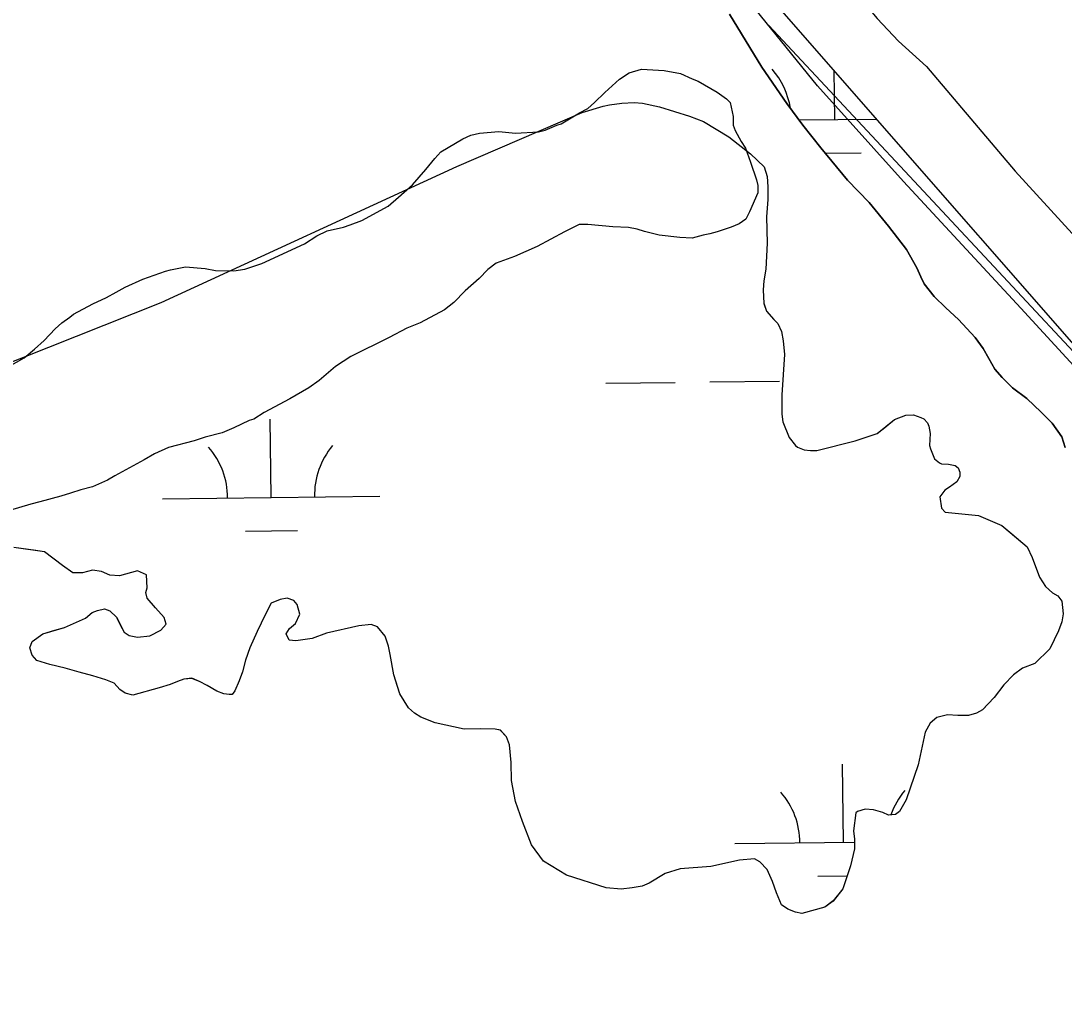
# Model space of a CAD drawing. Extents: x 3694830 to 3732949, y 415201 to 440970.
# Drawn here: x 3705640.2 to 3706120.3, y 432024.2 to 432474.8 of the extents above; entities that cross this region are included whole.
import ezdxf

# ---------------------------------------------------------------- set-up
doc = ezdxf.new("R2010")
doc.units = 0
for name, color, linetype in [('V-LEVE-TOET', 7, 'Continuous'), ('V-SITE-VEGE', 7, 'Continuous'), ('V-TOPO-SHOR', 7, 'Continuous'), ('V-WETL-SWMP', 7, 'Continuous')]:
    doc.layers.add(name, color=color, linetype=linetype)

msp = doc.modelspace()

# ---------------------------------------------------------------- linework, layer by layer
at = {"layer": 'V-LEVE-TOET'}
for points in [[(3705670.77, 432874.04), (3705740.9, 432799.16), (3705796.58, 432738.42), (3705816.82, 432721.76), (3705836.63, 432702.2), (3705851.46, 432681.83), (3705899.32, 432631.9), (3705993.76, 432524.17), (3706034.17, 432475.93), (3706044.07, 432465.53), (3706056.86, 432453.87), (3706071.29, 432436.82), (3706097.69, 432405.63), (3706166.57, 432330.33)], [(3706164.67, 432272.73), (3706100.32, 432342.63), (3706046.28, 432400.87), (3706006.68, 432444.97), (3705968.76, 432491.95), (3705912.68, 432556.84), (3705833.46, 432640.05), (3705753.46, 432731.56), (3705668.08, 432825.99)]]:
    msp.add_lwpolyline(points, dxfattribs=at)
at = {"layer": 'V-SITE-VEGE'}
for points in [[(3705632.18, 432314.32), (3705641.66, 432319.69), (3705646.41, 432323.72), (3705650.82, 432327.76), (3705655.91, 432333.15), (3705658.96, 432335.84), (3705662.7, 432338.53), (3705664.39, 432339.87), (3705673.2, 432344.57), (3705679.63, 432347.58), (3705684.04, 432349.92), (3705688.1, 432352.27), (3705696.23, 432355.96), (3705706.72, 432359.63), (3705709.09, 432360.29), (3705715.85, 432361.62), (3705724.97, 432360.9), (3705729.7, 432359.87), (3705738.15, 432359.84), (3705743.22, 432360.49), (3705751.01, 432363.16), (3705770.65, 432372.2), (3705776.41, 432375.89), (3705781.15, 432378.24), (3705788.59, 432379.9), (3705791.64, 432380.89), (3705797.05, 432382.9), (3705809.24, 432389.61), (3705814, 432393.64), (3705820.44, 432399.36), (3705826.55, 432406.43), (3705830.63, 432411.48), (3705833.35, 432414.51), (3705843.51, 432420.55), (3705847.24, 432422.23), (3705851.29, 432423.22), (3705860.08, 432423.86), (3705867.85, 432423.15), (3705878.33, 432423.78), (3705881.38, 432424.45), (3705886.8, 432426.79), (3705888.83, 432427.46), (3705897.3, 432432.49), (3705901.02, 432434.5), (3705904.08, 432437.19), (3705908.83, 432441.9), (3705915.61, 432447.96), (3705920.02, 432450.98), (3705925.77, 432452.64), (3705936.24, 432451.92), (3705943.67, 432450.54), (3705949.07, 432448.15)], [(3705949.07, 432448.15), (3705951.77, 432447.12), (3705960.54, 432442.02), (3705964.92, 432438.96), (3705966.6, 432437.26), (3705967.92, 432430.84), (3705967.91, 432426.78), (3705968.91, 432424.41), (3705971.59, 432419.33), (3705973.61, 432416.28), (3705975.95, 432409.85), (3705978.61, 432401.72), (3705979.28, 432399.02), (3705979.26, 432395.64), (3705975.51, 432386.87), (3705973.8, 432383.49), (3705970.75, 432381.48), (3705967.03, 432379.81), (3705960.6, 432377.81), (3705957.22, 432376.81), (3705954.17, 432376.15), (3705949.1, 432374.82), (3705943.35, 432375.18), (3705933.89, 432376.23), (3705927.14, 432377.95), (3705923.77, 432378.98), (3705919.71, 432379.67), (3705912.62, 432380.04), (3705901.13, 432381.1), (3705897.08, 432381.12), (3705890.31, 432377.77), (3705877.77, 432371.06), (3705867.27, 432366.38), (3705858.81, 432363.37), (3705855.08, 432360.35), (3705851.01, 432356.31), (3705844.56, 432350.59), (3705839.47, 432345.21), (3705835.06, 432341.85), (3705823.89, 432335.81), (3705817.79, 432333.47), (3705809.66, 432329.11), (3705792.05, 432320.4), (3705784.94, 432315.7), (3705777.48, 432309.31), (3705772.73, 432305.95), (3705763.92, 432300.92), (3705752.06, 432294.55), (3705747.32, 432291.53), (3705745.29, 432290.86), (3705738.18, 432287.51), (3705732.76, 432285.17), (3705724.98, 432283.17), (3705719.9, 432281.51), (3705708.06, 432278.52), (3705701.63, 432275.5), (3705696.88, 432272.82), (3705683.33, 432265.44), (3705679.95, 432263.43), (3705673.17, 432260.41), (3705667.76, 432259.08), (3705663.02, 432257.41), (3705658.62, 432256.08), (3705648.81, 432253.42), (3705644.75, 432252.42), (3705634.94, 432249.42)]]:
    msp.add_lwpolyline(points, dxfattribs=at)
at = {"layer": 'V-TOPO-SHOR'}
for p, q in [((3705981.15, 432453.58), (3705966.29, 432477.9)), ((3705992.64, 432436.79), (3705981.15, 432453.58)), ((3705999.98, 432426.79), (3705992.64, 432436.79)), ((3706008.3, 432416.39), (3705999.98, 432426.79)), ((3706020.6, 432401.58), (3706008.3, 432416.39)), ((3706030.53, 432391.17), (3706020.6, 432401.58)), ((3706039.45, 432380.37), (3706030.53, 432391.17)), ((3706047.78, 432369.57), (3706039.45, 432380.37)), ((3706052.53, 432361.18), (3706047.78, 432369.57)), ((3706054.3, 432356.98), (3706052.53, 432361.18)), ((3706055.89, 432353.79), (3706054.3, 432356.98)), ((3706060.45, 432347.99), (3706055.89, 432353.79)), ((3706065.81, 432342.78), (3706060.45, 432347.99)), ((3706071.57, 432337.37), (3706065.81, 432342.78)), ((3706079.31, 432329.17), (3706071.57, 432337.37)), ((3706083.07, 432323.97), (3706079.31, 432329.17)), ((3706085.64, 432319.37), (3706083.07, 432323.97)), ((3706088.41, 432314.57), (3706085.64, 432319.37)), ((3706091.79, 432310.77), (3706088.41, 432314.57)), ((3706096.55, 432305.97), (3706091.79, 432310.77)), ((3706103.11, 432300.96), (3706096.55, 432305.97)), ((3706109.66, 432294.75), (3706103.11, 432300.96)), ((3706114.82, 432289.74), (3706109.66, 432294.75)), ((3706119.18, 432283.34), (3706114.82, 432289.74)), ((3706120.76, 432278.55), (3706119.18, 432283.34))]:
    msp.add_line(p, q, dxfattribs=at)
for points in [[(3705984.42, 432472.76), (3706461.02, 431962.13), (3706512.08, 431894.04), (3706520.59, 431860), (3706503.57, 431808.93), (3706503.57, 431791.91), (3706435.48, 431757.87), (3705839.74, 431570.64), (3705737.62, 431536.6), (3705175.92, 431332.34), (3704580.17, 431136.6), (3704103.58, 430974.9)], [(3705471.63, 432224.11), (3705483.44, 432240.46), (3705488.53, 432246.31), (3705493.2, 432250.95), (3705531.36, 432273.66), (3705587.74, 432298.73), (3705704.75, 432345.2), (3705840.85, 432407.78), (3705898.45, 432432.64), (3705908.18, 432435.64), (3705911.02, 432436.23)], [(3705911.02, 432436.23), (3705916.69, 432437.02), (3705922.36, 432437.2), (3705926.2, 432436.98), (3705934.09, 432435.33), (3705947.84, 432431.02), (3705954.31, 432428.56), (3705966.02, 432421.42), (3705975.9, 432413.69), (3705982.15, 432407.59), (3705983.55, 432403.13), (3705983.94, 432398.47), (3705983.91, 432392.6), (3705983.27, 432384.71), (3705983.62, 432372.56), (3705982.96, 432360.62), (3705982.13, 432355.16), (3705981.71, 432351.11), (3705982.09, 432344.84), (3705983.29, 432341.18), (3705986.71, 432337.33), (3705988.53, 432335.49), (3705990.13, 432331.84), (3705990.92, 432327.59), (3705991.5, 432321.31), (3705990.41, 432302.69), (3705990.38, 432293.78), (3705990.77, 432290.34), (3705993.77, 432283.04), (3705996.59, 432279.39), (3705997.6, 432278.57), (3706000.63, 432277.34), (3706003.46, 432277.13), (3706006.5, 432277.12), (3706024.13, 432281.49), (3706034.27, 432284.89), (3706037.72, 432287.71), (3706042.19, 432291.34), (3706047.46, 432293.34), (3706050.91, 432293.53), (3706054.34, 432292.3), (3706055.75, 432291.68), (3706057.37, 432289.86), (3706057.97, 432288.23), (3706058.56, 432284.99), (3706058.34, 432279.33), (3706058.73, 432277.91), (3706060.54, 432273.24), (3706062.96, 432271.41), (3706063.77, 432271), (3706067, 432270.79), (3706070.04, 432270.17), (3706071.45, 432269.15), (3706072.25, 432267.12), (3706072.24, 432265.09), (3706070.82, 432262.67), (3706067.57, 432260.26), (3706065.33, 432258.85), (3706063.09, 432255.82), (3706063.88, 432250.55), (3706065.49, 432248.73), (3706080.87, 432247.24), (3706091.58, 432242.54), (3706096.22, 432238.68), (3706103.28, 432232.78), (3706105.49, 432227.91), (3706108.89, 432218.78), (3706111.71, 432214.52), (3706114.93, 432211.67), (3706117.36, 432210.24), (3706119.17, 432207.81), (3706119.75, 432201.94), (3706119.13, 432198.29), (3706117.7, 432194.05), (3706113.61, 432185.77), (3706106.7, 432179.11), (3706101.02, 432176.91), (3706096.96, 432173.89), (3706092.49, 432169.26), (3706088.01, 432163.4), (3706085.16, 432160.38), (3706082.72, 432157.76), (3706079.88, 432156.15), (3706076.23, 432155.15), (3706071.37, 432155.17), (3706066.52, 432155.4), (3706061.65, 432154.2), (3706058.6, 432151.58), (3706056.36, 432147.54), (3706053.06, 432132.38), (3706047.52, 432116.41)], [(3705647.57, 432180.45), (3705645.35, 432182.89), (3705644.35, 432186.34), (3705645.38, 432189.17), (3705650.25, 432192.79), (3705655.73, 432194.39), (3705660.18, 432195.58), (3705669.92, 432199.99), (3705672.97, 432202.61), (3705675.4, 432203.41), (3705678.64, 432204.21), (3705681.07, 432203.39), (3705684.09, 432200.34), (3705685.9, 432196.89), (3705687.71, 432193.44), (3705689.93, 432192.01), (3705693.77, 432191.19), (3705699.44, 432191.77), (3705704.52, 432194.38), (3705706.95, 432197.21), (3705706.16, 432200.24), (3705702.13, 432204.72), (3705698.3, 432209.19), (3705697.71, 432211.82), (3705698.32, 432213.84), (3705697.94, 432219.92), (3705693.9, 432221.76), (3705685.59, 432219.36), (3705681.14, 432219.79), (3705677.3, 432221.42), (3705673.05, 432222.05), (3705668.59, 432220.85), (3705664.14, 432220.87), (3705659.29, 432224.13), (3705651.02, 432230.44), (3705646.97, 432231.06), (3705636.86, 432232.53)], [(3706047.52, 432116.41), (3706044.46, 432110.95), (3706042.64, 432109.54), (3706039.4, 432109.36), (3706036.77, 432110.58), (3706032.52, 432111.81), (3706028.68, 432112.03), (3706025.23, 432111.03), (3706024.42, 432110.43), (3706023.37, 432102.14), (3706023.76, 432098.29), (3706023.74, 432093.83), (3706021.89, 432085.95), (3706018.4, 432075.43), (3706013.92, 432069.78), (3706010.06, 432066.97), (3705999.52, 432063.97), (3705996.69, 432064.6), (3705993.06, 432066.03), (3705990.23, 432068.06), (3705987.82, 432073.54), (3705986.02, 432078.81), (3705983.62, 432084.29), (3705980.19, 432087.74), (3705977.77, 432089.17), (3705970.88, 432088.59), (3705957.71, 432085.61), (3705943.54, 432084.66), (3705936.64, 432082.46), (3705929.34, 432078.04), (3705926.09, 432076.64), (3705921.43, 432075.84), (3705916.37, 432075.26), (3705909.49, 432075.9), (3705891.29, 432081.64), (3705880.59, 432088.16), (3705875.16, 432095.68), (3705870.95, 432106.42), (3705867.75, 432115.55), (3705865.97, 432125.27), (3705865.8, 432133.57), (3705865.03, 432141.67), (3705863.63, 432145.33), (3705860.8, 432148.37), (3705858.38, 432148.79), (3705851.5, 432149.02), (3705844.21, 432148.85), (3705830.86, 432151.74), (3705824.19, 432154.4), (3705821.36, 432156.23), (3705818.54, 432158.67), (3705814.52, 432165.17), (3705813.32, 432169.02), (3705811.72, 432173.89), (3705810.14, 432183.21), (3705809.35, 432187.05), (3705807.75, 432191.72), (3705804.32, 432195.98), (3705801.29, 432197.01), (3705795.62, 432196.42), (3705780.83, 432193.04), (3705774.14, 432190.65), (3705766.64, 432189.46), (3705763.61, 432189.88), (3705762.2, 432192.72), (3705763.83, 432195.14), (3705766.47, 432197.56), (3705768.52, 432201.8), (3705767.32, 432206.26), (3705765.71, 432208.09), (3705762.68, 432209.12), (3705759.43, 432208.52), (3705755.38, 432206.92), (3705752.52, 432201.47), (3705748.85, 432193.79), (3705745.58, 432186.31), (3705743.53, 432180.65), (3705742.09, 432175.19), (3705740.65, 432171.15), (3705738.61, 432166.5), (3705737.39, 432164.89), (3705735.97, 432164.89), (3705733.54, 432165.11), (3705730.31, 432166.34), (3705725.87, 432168.98), (3705722.43, 432170.82), (3705718.79, 432172.25), (3705715.15, 432171.87), (3705712.31, 432170.87), (3705708.86, 432169.46), (3705703.79, 432167.86), (3705691.63, 432164.48), (3705688.2, 432165.5), (3705685.77, 432167.13), (3705683.15, 432169.98), (3705679.31, 432171.61), (3705673.25, 432173.46), (3705666.98, 432175.11), (3705660.51, 432176.96), (3705653.43, 432178.6), (3705647.57, 432180.45)]]:
    msp.add_lwpolyline(points, dxfattribs=at)
at = {"layer": 'V-WETL-SWMP'}
for p, q in [((3706014.68, 432429.43), (3706014.41, 432452.16)), ((3705998.19, 432429.23), (3706034.09, 432429.66)), ((3706010.33, 432413.94), (3706026.87, 432414.14)), ((3705909.28, 432308.09), (3705941.28, 432308.47)), ((3705957.28, 432308.66), (3705989.27, 432309.05)), ((3705755.3, 432255.51), (3705754.88, 432291.51)), ((3705705.31, 432254.91), (3705805.3, 432256.11)), ((3705743.49, 432239.94), (3705767.49, 432240.22)), ((3706018.65, 432096.78), (3706018.22, 432132.77)), ((3705968.66, 432096.18), (3706023.75, 432096.84)), ((3706006.84, 432081.2), (3706020.37, 432081.36))]:
    msp.add_line(p, q, dxfattribs=at)
for points in [[(3705274.77, 431361.79), (3705566.5, 431469.05), (3705812.1, 431543.49), (3706056.61, 431636.79), (3706311.71, 431726.51), (3706443.98, 431771.95), (3706493.64, 431802.4), (3706501.94, 431811.8), (3706506.71, 431825.93), (3706513.58, 431844.83), (3706516.57, 431855.29), (3706515.08, 431873.21), (3706494.17, 431909.05), (3706423.98, 431991.19), (3706226.86, 432209.22), (3705935.65, 432542.24), (3705727.63, 432759.67), (3705434.11, 433065.17)], [(3705966.29, 432477.9), (3705981.15, 432453.58), (3705992.64, 432436.79), (3705999.98, 432426.79), (3706008.3, 432416.39), (3706020.6, 432401.58), (3706030.53, 432391.17), (3706039.45, 432380.37), (3706047.78, 432369.57), (3706052.53, 432361.18), (3706054.3, 432356.98), (3706055.89, 432353.79), (3706060.45, 432347.99), (3706065.81, 432342.78), (3706071.57, 432337.37), (3706079.31, 432329.17), (3706083.07, 432323.97), (3706085.64, 432319.37), (3706088.41, 432314.57), (3706091.79, 432310.77), (3706096.55, 432305.97), (3706103.11, 432300.96), (3706109.66, 432294.75), (3706114.82, 432289.74), (3706119.18, 432283.34), (3706120.76, 432278.55)], [(3705587.74, 432298.73), (3705704.75, 432345.2), (3705840.85, 432407.78), (3705898.45, 432432.64), (3705908.18, 432435.64), (3705911.02, 432436.23), (3705916.69, 432437.02), (3705922.36, 432437.2), (3705926.2, 432436.98), (3705934.09, 432435.33), (3705947.84, 432431.02), (3705954.31, 432428.56), (3705966.02, 432421.42), (3705975.9, 432413.69), (3705982.15, 432407.59), (3705983.55, 432403.13), (3705983.94, 432398.47), (3705983.91, 432392.6), (3705983.27, 432384.71), (3705983.62, 432372.56), (3705982.97, 432360.62), (3705982.13, 432355.16), (3705981.71, 432351.11), (3705982.09, 432344.83), (3705983.29, 432341.18), (3705986.71, 432337.32), (3705988.53, 432335.49), (3705990.13, 432331.84), (3705990.92, 432327.59), (3705991.5, 432321.31), (3705990.41, 432302.69), (3705990.38, 432293.78), (3705990.77, 432290.34), (3705993.77, 432283.04), (3705996.59, 432279.38), (3705997.6, 432278.57), (3706000.63, 432277.34), (3706003.46, 432277.13)], [(3706003.46, 432277.13), (3706006.5, 432277.11), (3706024.13, 432281.49), (3706034.27, 432284.89), (3706042.19, 432291.34), (3706047.46, 432293.34), (3706050.91, 432293.53), (3706054.34, 432292.3), (3706055.75, 432291.68), (3706057.37, 432289.86), (3706057.97, 432288.23), (3706058.56, 432284.99), (3706058.33, 432279.33), (3706058.73, 432277.91), (3706060.54, 432273.24), (3706062.96, 432271.41), (3706063.77, 432271), (3706067, 432270.79), (3706070.04, 432270.17), (3706071.45, 432269.15), (3706072.25, 432267.12), (3706072.24, 432265.1), (3706070.82, 432262.67), (3706067.57, 432260.26), (3706065.33, 432258.85), (3706063.09, 432255.82), (3706063.88, 432250.55), (3706065.49, 432248.73), (3706080.87, 432247.24), (3706091.58, 432242.54), (3706103.28, 432232.78), (3706105.49, 432227.91), (3706108.89, 432218.78), (3706111.71, 432214.52), (3706114.93, 432211.67), (3706117.36, 432210.24), (3706119.17, 432207.81), (3706119.75, 432201.93), (3706119.13, 432198.29), (3706117.69, 432194.05), (3706113.61, 432185.77), (3706106.7, 432179.11), (3706101.02, 432176.91), (3706096.96, 432173.89), (3706092.49, 432169.26), (3706088.01, 432163.4), (3706082.72, 432157.76), (3706079.88, 432156.15), (3706076.23, 432155.15), (3706071.37, 432155.17), (3706066.52, 432155.4), (3706061.65, 432154.2), (3706058.6, 432151.58), (3706056.36, 432147.54), (3706053.06, 432132.38), (3706047.52, 432116.41), (3706044.46, 432110.95), (3706042.64, 432109.54), (3706039.4, 432109.35), (3706036.77, 432110.58), (3706032.52, 432111.81), (3706028.68, 432112.03), (3706025.23, 432111.03), (3706024.42, 432110.43), (3706023.37, 432102.14), (3706023.76, 432098.29), (3706023.74, 432093.83), (3706021.89, 432085.95), (3706018.4, 432075.43), (3706013.92, 432069.79), (3706010.06, 432066.97), (3705999.52, 432063.98), (3705996.69, 432064.59), (3705993.06, 432066.03), (3705990.23, 432068.06), (3705987.82, 432073.54), (3705986.02, 432078.81), (3705983.62, 432084.29), (3705980.19, 432087.74), (3705977.77, 432089.17), (3705970.88, 432088.59), (3705957.71, 432085.61), (3705943.54, 432084.66), (3705936.64, 432082.46), (3705929.34, 432078.04), (3705926.09, 432076.64), (3705921.43, 432075.85), (3705916.37, 432075.26), (3705909.49, 432075.9), (3705891.29, 432081.64), (3705880.59, 432088.16), (3705875.16, 432095.68), (3705870.95, 432106.42), (3705867.75, 432115.55), (3705865.97, 432125.27), (3705865.8, 432133.57), (3705865.03, 432141.67), (3705863.63, 432145.32), (3705860.81, 432148.37), (3705858.38, 432148.79), (3705851.5, 432149.02)], [(3705645.35, 432182.89), (3705644.35, 432186.34), (3705645.38, 432189.17), (3705650.25, 432192.79), (3705660.18, 432195.58), (3705669.92, 432199.99), (3705672.97, 432202.61), (3705675.4, 432203.41), (3705678.64, 432204.21), (3705681.07, 432203.39), (3705684.09, 432200.34), (3705687.71, 432193.44), (3705689.93, 432192.01), (3705693.77, 432191.19), (3705699.44, 432191.77), (3705704.51, 432194.38), (3705706.96, 432197.21), (3705706.16, 432200.24), (3705702.13, 432204.72), (3705698.3, 432209.19), (3705697.71, 432211.82), (3705698.32, 432213.84), (3705697.94, 432219.92), (3705693.9, 432221.76), (3705685.59, 432219.36), (3705681.14, 432219.79), (3705677.3, 432221.42), (3705673.05, 432222.05), (3705668.59, 432220.85), (3705664.14, 432220.87), (3705659.29, 432224.13), (3705651.02, 432230.44), (3705636.86, 432232.53)], [(3705851.5, 432149.02), (3705844.21, 432148.85), (3705830.86, 432151.74), (3705824.19, 432154.4), (3705821.36, 432156.23), (3705818.54, 432158.67), (3705814.52, 432165.17), (3705811.72, 432173.89), (3705810.14, 432183.21), (3705809.35, 432187.05), (3705807.75, 432191.72), (3705804.32, 432195.98), (3705801.29, 432197.01), (3705795.62, 432196.42), (3705780.83, 432193.05), (3705774.14, 432190.65), (3705766.64, 432189.46), (3705763.61, 432189.88), (3705762.2, 432192.72), (3705763.83, 432195.14), (3705766.47, 432197.56), (3705768.52, 432201.8), (3705767.32, 432206.26), (3705765.71, 432208.09), (3705762.68, 432209.12), (3705759.44, 432208.52), (3705755.38, 432206.92), (3705752.52, 432201.47), (3705748.85, 432193.79), (3705745.58, 432186.31), (3705743.53, 432180.65), (3705742.09, 432175.19), (3705740.65, 432171.15), (3705738.61, 432166.5), (3705737.39, 432164.89), (3705735.97, 432164.89), (3705733.54, 432165.11), (3705730.31, 432166.34), (3705725.87, 432168.99), (3705722.43, 432170.82), (3705718.79, 432172.26), (3705715.15, 432171.87), (3705712.31, 432170.86), (3705708.86, 432169.46), (3705703.79, 432167.86), (3705691.63, 432164.48), (3705688.2, 432165.5), (3705685.77, 432167.13), (3705683.15, 432169.98), (3705679.31, 432171.61), (3705673.25, 432173.46), (3705666.98, 432175.11), (3705660.51, 432176.96), (3705653.43, 432178.6), (3705647.57, 432180.45), (3705645.35, 432182.89)]]:
    msp.add_lwpolyline(points, dxfattribs=at)
for centre, start, end in [((3705959.44, 432429.24), 8.6578, 41.4552), ((3705700.06, 432255.32), 359.9115, 41.4552), ((3705810.54, 432256.64), 139.9115, 181.4552), ((3705963.41, 432096.59), 359.9115, 41.4552), ((3706073.89, 432097.91), 139.9115, 160.9335)]:
    msp.add_arc(centre, 35.25, start, end, dxfattribs=at)

doc.saveas('drawing.dxf')
